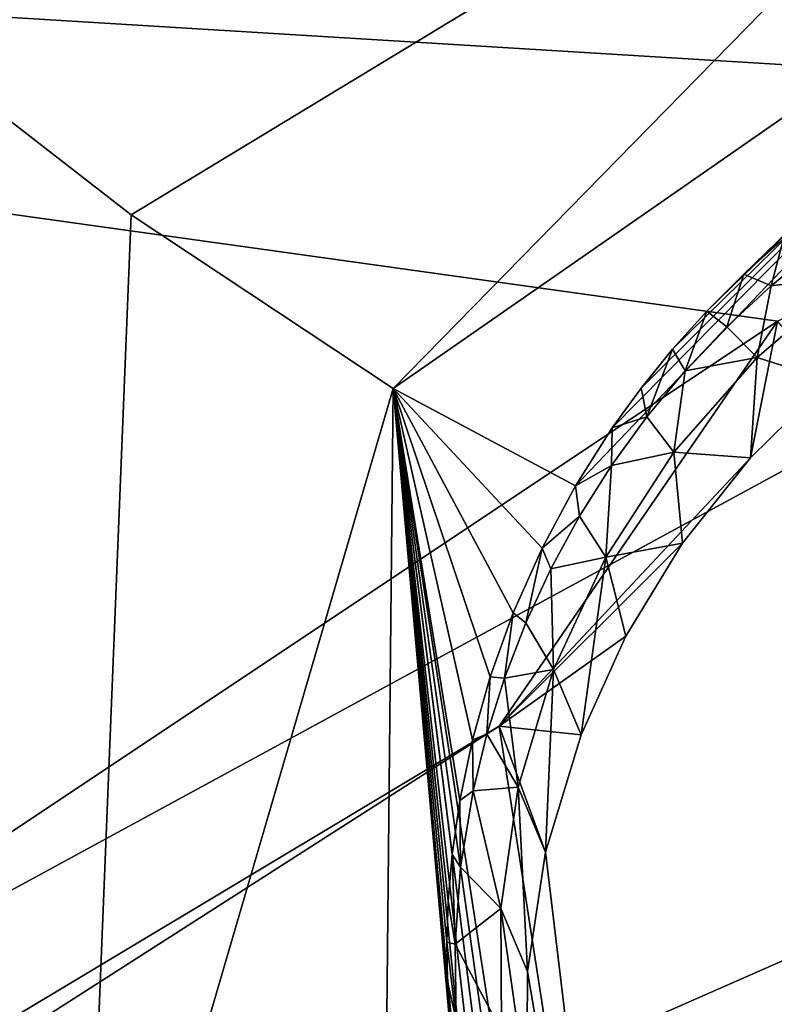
# Model space of a CAD drawing. Header units: millimetres. Extents: x -147 to 294, y -82 to 275.
# Tile 564 of 609: x 271.1 to 272.98, y 221.93 to 224.38. Entities that reach past the tile are written whole.
import ezdxf

# ---------------------------------------------------------------- set-up
doc = ezdxf.new("R2010")
doc.units = ezdxf.units.MM
doc.header["$LTSCALE"] = 67.506716
for name, color, linetype in [('2099', 7, 'CONTINUOUS'), ('2172', 7, 'CONTINUOUS'), ('2661', 7, 'CONTINUOUS'), ('2662', 7, 'CONTINUOUS'), ('2664', 7, 'CONTINUOUS'), ('2665', 7, 'CONTINUOUS'), ('2666', 7, 'CONTINUOUS'), ('556', 7, 'CONTINUOUS'), ('871', 7, 'CONTINUOUS')]:
    doc.layers.add(name, color=color, linetype=linetype)

msp = doc.modelspace()

# ---------------------------------------------------------------- linework, layer by layer
at = {"layer": '2099', "linetype": 'CONTINUOUS'}
for points in [[(270.946, 219.9744, -17.4406), (266.6581, 227.5591, -14.8473), (271.2531, 220.8019, -17.3611), (270.946, 219.9744, -17.4406)], [(266.6581, 227.5591, -14.8473), (274.033, 225.5066, -17.2781), (271.3782, 223.8974, -16.7932), (266.6581, 227.5591, -14.8473)], [(271.2531, 220.8019, -17.3611), (266.6581, 227.5591, -14.8473), (271.3782, 223.8974, -16.7932), (271.2531, 220.8019, -17.3611)]]:
    msp.add_3dface(points, dxfattribs=at)
at = {"layer": '2172', "linetype": 'CONTINUOUS'}
for points in [[(282.6839, 225.0918, -17.7011), (264.82, 224.7735, -12.4507), (274.129, 224.2033, -15.1095), (282.6839, 225.0918, -17.7011)], [(264.82, 224.7735, -12.4507), (264.1579, 217.7465, -13.6393), (272.9912, 223.6325, -14.8788), (264.82, 224.7735, -12.4507)], [(274.129, 224.2033, -15.1095), (264.82, 224.7735, -12.4507), (272.9912, 223.6325, -14.8788), (274.129, 224.2033, -15.1095)], [(272.9912, 223.6325, -14.8788), (264.1579, 217.7465, -13.6393), (272.2961, 222.6223, -14.8677), (272.9912, 223.6325, -14.8788)], [(272.2961, 222.6223, -14.8677), (264.1579, 217.7465, -13.6393), (266.288, 218.7757, -13.9709), (272.2961, 222.6223, -14.8677)], [(272.6427, 220.3869, -15.4108), (272.2961, 222.6223, -14.8677), (266.288, 218.7757, -13.9709), (272.6427, 220.3869, -15.4108)]]:
    msp.add_3dface(points, dxfattribs=at)
at = {"layer": '2661', "linetype": 'CONTINUOUS'}
for points in [[(272.9912, 223.6325, -14.8788), (272.2961, 222.6223, -14.8677), (272.9239, 223.2916, -15.2052), (272.9912, 223.6325, -14.8788)], [(273.1205, 223.4844, -15.2334), (272.9912, 223.6325, -14.8788), (272.9239, 223.2916, -15.2052), (273.1205, 223.4844, -15.2334)], [(272.9239, 223.2916, -15.2052), (272.2961, 222.6223, -14.8677), (272.7542, 223.0782, -15.1898), (272.9239, 223.2916, -15.2052)], [(272.7542, 223.0782, -15.1898), (272.2961, 222.6223, -14.8677), (272.613, 222.847, -15.1871), (272.7542, 223.0782, -15.1898)], [(272.613, 222.847, -15.1871), (272.2961, 222.6223, -14.8677), (272.501, 222.6007, -15.1969), (272.613, 222.847, -15.1871)], [(272.2961, 222.6223, -14.8677), (272.6427, 220.3869, -15.4108), (272.4123, 222.3079, -15.2233), (272.2961, 222.6223, -14.8677)], [(272.501, 222.6007, -15.1969), (272.2961, 222.6223, -14.8677), (272.4123, 222.3079, -15.2233), (272.501, 222.6007, -15.1969)], [(272.4123, 222.3079, -15.2233), (272.6427, 220.3869, -15.4108), (272.3671, 222.0103, -15.2649), (272.4123, 222.3079, -15.2233)], [(272.3671, 222.0103, -15.2649), (272.6427, 220.3869, -15.4108), (272.3655, 221.7124, -15.3208), (272.3671, 222.0103, -15.2649)]]:
    msp.add_3dface(points, dxfattribs=at)
at = {"layer": '2662', "linetype": 'CONTINUOUS'}
for points in [[(273.1783, 223.7452, -15.9726), (273.1205, 223.4844, -15.2334), (272.9402, 223.5417, -15.9406), (273.1783, 223.7452, -15.9726)], [(272.9402, 223.5417, -15.9406), (272.9239, 223.2916, -15.2052), (272.7327, 223.3057, -15.9243), (272.9402, 223.5417, -15.9406)], [(273.1205, 223.4844, -15.2334), (272.9239, 223.2916, -15.2052), (272.9402, 223.5417, -15.9406), (273.1205, 223.4844, -15.2334)], [(272.7327, 223.3057, -15.9243), (272.7542, 223.0782, -15.1898), (272.5624, 223.044, -15.9242), (272.7327, 223.3057, -15.9243)], [(272.9239, 223.2916, -15.2052), (272.7542, 223.0782, -15.1898), (272.7327, 223.3057, -15.9243), (272.9239, 223.2916, -15.2052)], [(272.7542, 223.0782, -15.1898), (272.613, 222.847, -15.1871), (272.5624, 223.044, -15.9242), (272.7542, 223.0782, -15.1898)], [(272.5624, 223.044, -15.9242), (272.501, 222.6007, -15.1969), (272.432, 222.7631, -15.9399), (272.5624, 223.044, -15.9242)], [(272.613, 222.847, -15.1871), (272.501, 222.6007, -15.1969), (272.5624, 223.044, -15.9242), (272.613, 222.847, -15.1871)], [(272.432, 222.7631, -15.9399), (272.4123, 222.3079, -15.2233), (272.3442, 222.47, -15.9709), (272.432, 222.7631, -15.9399)], [(272.501, 222.6007, -15.1969), (272.4123, 222.3079, -15.2233), (272.432, 222.7631, -15.9399), (272.501, 222.6007, -15.1969)], [(272.3442, 222.47, -15.9709), (272.3671, 222.0103, -15.2649), (272.3003, 222.1676, -16.0169), (272.3442, 222.47, -15.9709)], [(272.4123, 222.3079, -15.2233), (272.3671, 222.0103, -15.2649), (272.3442, 222.47, -15.9709), (272.4123, 222.3079, -15.2233)], [(272.3671, 222.0103, -15.2649), (272.3655, 221.7124, -15.3208), (272.3003, 222.1676, -16.0169), (272.3671, 222.0103, -15.2649)], [(272.3003, 222.1676, -16.0169), (272.3655, 221.7124, -15.3208), (272.3023, 221.8614, -16.0776), (272.3003, 222.1676, -16.0169)]]:
    msp.add_3dface(points, dxfattribs=at)
at = {"layer": '2664', "linetype": 'CONTINUOUS'}
for points in [[(273.092, 223.8151, -15.9337), (273.1783, 223.7452, -15.9726), (272.9754, 223.7205, -15.9171), (273.092, 223.8151, -15.9337)], [(273.1783, 223.7452, -15.9726), (272.9402, 223.5417, -15.9406), (272.9754, 223.7205, -15.9171), (273.1783, 223.7452, -15.9726)], [(272.9754, 223.7205, -15.9171), (272.9402, 223.5417, -15.9406), (272.8646, 223.618, -15.9038), (272.9754, 223.7205, -15.9171)], [(272.8646, 223.618, -15.9038), (272.9402, 223.5417, -15.9406), (272.7611, 223.5089, -15.894), (272.8646, 223.618, -15.9038)], [(272.9402, 223.5417, -15.9406), (272.7327, 223.3057, -15.9243), (272.7611, 223.5089, -15.894), (272.9402, 223.5417, -15.9406)], [(272.7611, 223.5089, -15.894), (272.7327, 223.3057, -15.9243), (272.665, 223.3934, -15.8876), (272.7611, 223.5089, -15.894)], [(272.665, 223.3934, -15.8876), (272.7327, 223.3057, -15.9243), (272.5766, 223.272, -15.8848), (272.665, 223.3934, -15.8876)], [(272.7327, 223.3057, -15.9243), (272.5624, 223.044, -15.9242), (272.5766, 223.272, -15.8848), (272.7327, 223.3057, -15.9243)], [(272.5766, 223.272, -15.8848), (272.5624, 223.044, -15.9242), (272.4967, 223.1457, -15.8854), (272.5766, 223.272, -15.8848)], [(272.4967, 223.1457, -15.8854), (272.5624, 223.044, -15.9242), (272.4252, 223.0144, -15.8896), (272.4967, 223.1457, -15.8854)], [(272.5624, 223.044, -15.9242), (272.432, 222.7631, -15.9399), (272.4252, 223.0144, -15.8896), (272.5624, 223.044, -15.9242)], [(272.4252, 223.0144, -15.8896), (272.432, 222.7631, -15.9399), (272.3628, 222.8799, -15.8971), (272.4252, 223.0144, -15.8896)], [(272.3628, 222.8799, -15.8971), (272.432, 222.7631, -15.9399), (272.3095, 222.7421, -15.9081), (272.3628, 222.8799, -15.8971)], [(272.3095, 222.7421, -15.9081), (272.3442, 222.47, -15.9709), (272.2656, 222.602, -15.9222), (272.3095, 222.7421, -15.9081)], [(272.432, 222.7631, -15.9399), (272.3442, 222.47, -15.9709), (272.3095, 222.7421, -15.9081), (272.432, 222.7631, -15.9399)], [(272.2656, 222.602, -15.9222), (272.3442, 222.47, -15.9709), (272.2312, 222.4605, -15.9396), (272.2656, 222.602, -15.9222)], [(272.3442, 222.47, -15.9709), (272.3003, 222.1676, -16.0169), (272.2312, 222.4605, -15.9396), (272.3442, 222.47, -15.9709)], [(272.2312, 222.4605, -15.9396), (272.3003, 222.1676, -16.0169), (272.2001, 222.27, -15.9676), (272.2312, 222.4605, -15.9396)], [(272.2001, 222.27, -15.9676), (272.3003, 222.1676, -16.0169), (272.1864, 222.0783, -16.001), (272.2001, 222.27, -15.9676)], [(272.3003, 222.1676, -16.0169), (272.3023, 221.8614, -16.0776), (272.1864, 222.0783, -16.001), (272.3003, 222.1676, -16.0169)], [(272.1864, 222.0783, -16.001), (272.3023, 221.8614, -16.0776), (272.1893, 221.8893, -16.0389), (272.1864, 222.0783, -16.001)]]:
    msp.add_3dface(points, dxfattribs=at)
at = {"layer": '2665', "linetype": 'CONTINUOUS'}
for points in [[(273.0066, 223.838, -16.1781), (272.9754, 223.7205, -15.9171), (272.9072, 223.7494, -16.1546), (273.0066, 223.838, -16.1781)], [(273.092, 223.8151, -15.9337), (272.9754, 223.7205, -15.9171), (273.0066, 223.838, -16.1781), (273.092, 223.8151, -15.9337)], [(272.9072, 223.7494, -16.1546), (272.8646, 223.618, -15.9038), (272.8152, 223.6577, -16.1345), (272.9072, 223.7494, -16.1546)], [(272.9754, 223.7205, -15.9171), (272.8646, 223.618, -15.9038), (272.9072, 223.7494, -16.1546), (272.9754, 223.7205, -15.9171)], [(272.8152, 223.6577, -16.1345), (272.7611, 223.5089, -15.894), (272.7293, 223.5623, -16.1176), (272.8152, 223.6577, -16.1345)], [(272.8646, 223.618, -15.9038), (272.7611, 223.5089, -15.894), (272.8152, 223.6577, -16.1345), (272.8646, 223.618, -15.9038)], [(272.7293, 223.5623, -16.1176), (272.665, 223.3934, -15.8876), (272.6508, 223.4652, -16.1038), (272.7293, 223.5623, -16.1176)], [(272.7611, 223.5089, -15.894), (272.665, 223.3934, -15.8876), (272.7293, 223.5623, -16.1176), (272.7611, 223.5089, -15.894)], [(272.6508, 223.4652, -16.1038), (272.665, 223.3934, -15.8876), (272.5789, 223.3661, -16.0929), (272.6508, 223.4652, -16.1038)], [(272.665, 223.3934, -15.8876), (272.5766, 223.272, -15.8848), (272.5789, 223.3661, -16.0929), (272.665, 223.3934, -15.8876)], [(272.5789, 223.3661, -16.0929), (272.5766, 223.272, -15.8848), (272.4868, 223.2215, -16.0822), (272.5789, 223.3661, -16.0929)], [(272.5766, 223.272, -15.8848), (272.4967, 223.1457, -15.8854), (272.4868, 223.2215, -16.0822), (272.5766, 223.272, -15.8848)], [(272.4868, 223.2215, -16.0822), (272.4967, 223.1457, -15.8854), (272.4034, 223.0665, -16.0767), (272.4868, 223.2215, -16.0822)], [(272.4967, 223.1457, -15.8854), (272.4252, 223.0144, -15.8896), (272.4034, 223.0665, -16.0767), (272.4967, 223.1457, -15.8854)], [(272.4034, 223.0665, -16.0767), (272.3628, 222.8799, -15.8971), (272.3315, 222.905, -16.0766), (272.4034, 223.0665, -16.0767)], [(272.4252, 223.0144, -15.8896), (272.3628, 222.8799, -15.8971), (272.4034, 223.0665, -16.0767), (272.4252, 223.0144, -15.8896)], [(272.3315, 222.905, -16.0766), (272.3095, 222.7421, -15.9081), (272.2741, 222.7455, -16.0818), (272.3315, 222.905, -16.0766)], [(272.3628, 222.8799, -15.8971), (272.3095, 222.7421, -15.9081), (272.3315, 222.905, -16.0766), (272.3628, 222.8799, -15.8971)], [(272.2741, 222.7455, -16.0818), (272.2656, 222.602, -15.9222), (272.2297, 222.5879, -16.092), (272.2741, 222.7455, -16.0818)], [(272.3095, 222.7421, -15.9081), (272.2656, 222.602, -15.9222), (272.2741, 222.7455, -16.0818), (272.3095, 222.7421, -15.9081)], [(272.2656, 222.602, -15.9222), (272.2312, 222.4605, -15.9396), (272.2297, 222.5879, -16.092), (272.2656, 222.602, -15.9222)], [(272.2297, 222.5879, -16.092), (272.2312, 222.4605, -15.9396), (272.1982, 222.4365, -16.1061), (272.2297, 222.5879, -16.092)], [(272.2312, 222.4605, -15.9396), (272.2001, 222.27, -15.9676), (272.1982, 222.4365, -16.1061), (272.2312, 222.4605, -15.9396)], [(272.1982, 222.4365, -16.1061), (272.2001, 222.27, -15.9676), (272.1792, 222.3016, -16.1219), (272.1982, 222.4365, -16.1061)], [(272.1792, 222.3016, -16.1219), (272.1864, 222.0783, -16.001), (272.1695, 222.1865, -16.1381), (272.1792, 222.3016, -16.1219)], [(272.2001, 222.27, -15.9676), (272.1864, 222.0783, -16.001), (272.1792, 222.3016, -16.1219), (272.2001, 222.27, -15.9676)], [(272.1695, 222.1865, -16.1381), (272.1864, 222.0783, -16.001), (272.166, 222.0829, -16.1549), (272.1695, 222.1865, -16.1381)], [(272.1864, 222.0783, -16.001), (272.1893, 221.8893, -16.0389), (272.166, 222.0829, -16.1549), (272.1864, 222.0783, -16.001)], [(272.166, 222.0829, -16.1549), (272.1893, 221.8893, -16.0389), (272.1671, 221.9849, -16.1725), (272.166, 222.0829, -16.1549)], [(272.1671, 221.9849, -16.1725), (272.1893, 221.8893, -16.0389), (272.175, 221.8597, -16.198), (272.1671, 221.9849, -16.1725)]]:
    msp.add_3dface(points, dxfattribs=at)
at = {"layer": '2666', "linetype": 'CONTINUOUS'}
for points in [[(271.3782, 223.8974, -16.7932), (274.033, 225.5066, -17.2781), (272.0319, 223.4645, -16.7379), (271.3782, 223.8974, -16.7932)], [(272.0319, 223.4645, -16.7379), (274.033, 225.5066, -17.2781), (274.0831, 224.8899, -17.2005), (272.0319, 223.4645, -16.7379)], [(272.4868, 223.2215, -16.0822), (272.0319, 223.4645, -16.7379), (274.0831, 224.8899, -17.2005), (272.4868, 223.2215, -16.0822)], [(272.5789, 223.3661, -16.0929), (272.4868, 223.2215, -16.0822), (274.0831, 224.8899, -17.2005), (272.5789, 223.3661, -16.0929)], [(272.6508, 223.4652, -16.1038), (272.5789, 223.3661, -16.0929), (274.0831, 224.8899, -17.2005), (272.6508, 223.4652, -16.1038)], [(272.7293, 223.5623, -16.1176), (272.6508, 223.4652, -16.1038), (274.0831, 224.8899, -17.2005), (272.7293, 223.5623, -16.1176)], [(272.8152, 223.6577, -16.1345), (272.7293, 223.5623, -16.1176), (274.0831, 224.8899, -17.2005), (272.8152, 223.6577, -16.1345)], [(272.9072, 223.7494, -16.1546), (272.8152, 223.6577, -16.1345), (274.0831, 224.8899, -17.2005), (272.9072, 223.7494, -16.1546)], [(273.0066, 223.838, -16.1781), (272.9072, 223.7494, -16.1546), (274.0831, 224.8899, -17.2005), (273.0066, 223.838, -16.1781)], [(271.2531, 220.8019, -17.3611), (271.3782, 223.8974, -16.7932), (272.0319, 223.4645, -16.7379), (271.2531, 220.8019, -17.3611)], [(272.0076, 221.0787, -17.162), (271.2531, 220.8019, -17.3611), (272.0319, 223.4645, -16.7379), (272.0076, 221.0787, -17.162)], [(272.3958, 221.1058, -16.4184), (272.0076, 221.0787, -17.162), (272.0319, 223.4645, -16.7379), (272.3958, 221.1058, -16.4184)], [(272.4868, 223.2215, -16.0822), (272.4034, 223.0665, -16.0767), (272.0319, 223.4645, -16.7379), (272.4868, 223.2215, -16.0822)], [(272.4034, 223.0665, -16.0767), (272.3315, 222.905, -16.0766), (272.0319, 223.4645, -16.7379), (272.4034, 223.0665, -16.0767)], [(272.3315, 222.905, -16.0766), (272.2741, 222.7455, -16.0818), (272.0319, 223.4645, -16.7379), (272.3315, 222.905, -16.0766)], [(272.2741, 222.7455, -16.0818), (272.2297, 222.5879, -16.092), (272.0319, 223.4645, -16.7379), (272.2741, 222.7455, -16.0818)], [(272.2297, 222.5879, -16.092), (272.1982, 222.4365, -16.1061), (272.0319, 223.4645, -16.7379), (272.2297, 222.5879, -16.092)], [(272.1982, 222.4365, -16.1061), (272.1792, 222.3016, -16.1219), (272.0319, 223.4645, -16.7379), (272.1982, 222.4365, -16.1061)], [(272.1792, 222.3016, -16.1219), (272.1695, 222.1865, -16.1381), (272.0319, 223.4645, -16.7379), (272.1792, 222.3016, -16.1219)], [(272.1695, 222.1865, -16.1381), (272.166, 222.0829, -16.1549), (272.0319, 223.4645, -16.7379), (272.1695, 222.1865, -16.1381)], [(272.166, 222.0829, -16.1549), (272.1671, 221.9849, -16.1725), (272.0319, 223.4645, -16.7379), (272.166, 222.0829, -16.1549)], [(272.1671, 221.9849, -16.1725), (272.175, 221.8597, -16.198), (272.0319, 223.4645, -16.7379), (272.1671, 221.9849, -16.1725)], [(272.175, 221.8597, -16.198), (272.1931, 221.7168, -16.2308), (272.0319, 223.4645, -16.7379), (272.175, 221.8597, -16.198)], [(272.1931, 221.7168, -16.2308), (272.2263, 221.5541, -16.2725), (272.0319, 223.4645, -16.7379), (272.1931, 221.7168, -16.2308)], [(272.2263, 221.5541, -16.2725), (272.2657, 221.4156, -16.3124), (272.0319, 223.4645, -16.7379), (272.2263, 221.5541, -16.2725)], [(272.2657, 221.4156, -16.3124), (272.3067, 221.3008, -16.3492), (272.0319, 223.4645, -16.7379), (272.2657, 221.4156, -16.3124)], [(272.3067, 221.3008, -16.3492), (272.3505, 221.1978, -16.3846), (272.0319, 223.4645, -16.7379), (272.3067, 221.3008, -16.3492)], [(272.3505, 221.1978, -16.3846), (272.3958, 221.1058, -16.4184), (272.0319, 223.4645, -16.7379), (272.3505, 221.1978, -16.3846)]]:
    msp.add_3dface(points, dxfattribs=at)
at = {"layer": '556', "linetype": 'CONTINUOUS'}
for points in [[(275.5593, 240.2651, -36.1212), (289.5876, 244.1441, -33.9631), (262.8979, 217.597, -42.8457), (275.5593, 240.2651, -36.1212)], [(289.5876, 244.1441, -33.9631), (292.0149, 230.39, -37.5033), (262.8979, 217.597, -42.8457), (289.5876, 244.1441, -33.9631)], [(261.5082, 237.5115, -37.2259), (275.5593, 240.2651, -36.1212), (262.8979, 217.597, -42.8457), (261.5082, 237.5115, -37.2259)], [(292.0149, 230.39, -37.5033), (292.6028, 216.4034, -40.8964), (262.8979, 217.597, -42.8457), (292.0149, 230.39, -37.5033)]]:
    msp.add_3dface(points, dxfattribs=at)
at = {"layer": '871', "linetype": 'CONTINUOUS'}
for points in [[(262.1082, 217.339, -41.3386), (288.8419, 231.8653, -35.2357), (258.5558, 231.2743, -37.6522), (262.1082, 217.339, -41.3386)], [(290.0825, 208.2019, -40.991), (288.8419, 231.8653, -35.2357), (262.1082, 217.339, -41.3386), (290.0825, 208.2019, -40.991)]]:
    msp.add_3dface(points, dxfattribs=at)

doc.saveas('drawing.dxf')
